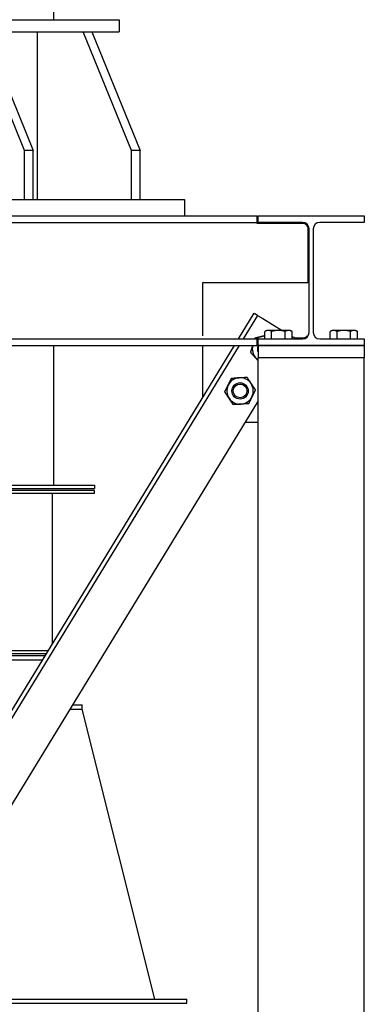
# Model space of a CAD drawing. Header units: inches. Extents: x 24 to 1128, y -94 to 748.
# Tile 449 of 546: x 1045 to 1066, y 352 to 412. Entities that reach past the tile are written whole.
import ezdxf

# ---------------------------------------------------------------- set-up
doc = ezdxf.new("R2010")
doc.units = ezdxf.units.IN
doc.header["$LTSCALE"] = 32
doc.header["$MEASUREMENT"] = 0
doc.layers.add('Visible (ANSI)', color=7, linetype='Continuous', lineweight=30)

msp = doc.modelspace()

# ---------------------------------------------------------------- linework, layer by layer
at = {"layer": 'Visible (ANSI)'}
for p, q in [((1046.94066, 453.07587), (1046.94066, 411.85787)), ((1019.44066, 411.85787), (1050.94066, 411.85787)), ((1050.94066, 411.85787), (1050.94066, 411.10787)), ((1045.16554, 403.85787), (1042.21597, 411.10787)), ((1042.21597, 411.10787), (1049.28703, 411.10787)), ((1042.7463, 411.10787), (1045.69587, 403.85787)), ((1045.94183, 411.10787), (1045.94183, 400.85787)), ((1051.70628, 403.85787), (1048.7567, 411.10787)), ((1049.28703, 411.10787), (1052.23661, 403.85787)), ((1049.28703, 411.10787), (1050.94066, 411.10787)), ((1045.69587, 403.85787), (1045.16554, 403.85787)), ((1045.16554, 400.85787), (1045.16554, 403.85787)), ((1045.69587, 400.85787), (1045.69587, 403.85787)), ((1052.23661, 403.85787), (1051.70628, 403.85787)), ((1051.70628, 400.85787), (1051.70628, 403.85787)), ((1052.23661, 400.85787), (1052.23661, 403.85787)), ((1025.21578, 400.85787), (1045.16554, 400.85787)), ((1045.16554, 400.85787), (1052.23661, 400.85787)), ((1052.23661, 400.85787), (1054.94066, 400.85787)), ((1054.94066, 400.85787), (1054.94066, 399.85787)), ((1011.00066, 399.85787), (1059.38066, 399.85787)), ((1011.00066, 399.45787), (1059.38066, 399.45787)), ((1059.38066, 399.45787), (1059.38066, 399.85787)), ((1059.38066, 399.39787), (1059.38066, 399.45787)), ((1062.16816, 399.39787), (1059.38066, 399.39787)), ((1059.44066, 399.45787), (1059.44066, 399.85787)), ((1059.44066, 399.85787), (1065.94066, 399.85787)), ((1062.16816, 399.45787), (1059.44066, 399.45787)), ((1065.94066, 399.45787), (1063.21316, 399.45787)), ((1065.94066, 399.85787), (1065.94066, 399.45787)), ((1062.50816, 395.77902), (1062.50816, 399.05787)), ((1062.56816, 392.72787), (1062.56816, 399.05787)), ((1062.81316, 399.05787), (1062.81316, 392.72787)), ((1056.06816, 395.77902), (1062.56816, 395.77902)), ((1056.06816, 392.5093), (1056.06816, 395.77902)), ((1059.19364, 393.90068), (1058.23384, 392.32787)), ((1059.40704, 393.77045), (1058.52672, 392.32787)), ((1059.19364, 393.90068), (1059.24486, 393.86942)), ((1059.40704, 393.77045), (1059.24486, 393.86942)), ((1059.40704, 393.77045), (1059.73141, 393.5725)), ((1059.73141, 393.5725), (1060.91577, 392.84975)), ((1059.97191, 392.84975), (1059.86072, 392.78555)), ((1059.86072, 392.32787), (1059.86072, 392.78555)), ((1060.06821, 392.84975), (1059.97191, 392.84975)), ((1060.69066, 392.84975), (1060.06821, 392.84975)), ((1060.27569, 392.32787), (1060.27569, 392.78555)), ((1061.31312, 392.84975), (1060.69066, 392.84975)), ((1061.10563, 392.32787), (1061.10563, 392.78555)), ((1061.40941, 392.84975), (1061.31312, 392.84975)), ((1061.40941, 392.84975), (1061.5206, 392.78555)), ((1061.5206, 392.32787), (1061.5206, 392.78555)), ((1063.97191, 392.84975), (1063.86072, 392.78555)), ((1063.86072, 392.32787), (1063.86072, 392.78555)), ((1064.06821, 392.84975), (1063.97191, 392.84975)), ((1064.69066, 392.84975), (1064.06821, 392.84975)), ((1064.27569, 392.32787), (1064.27569, 392.78555)), ((1065.31312, 392.84975), (1064.69066, 392.84975)), ((1065.10563, 392.32787), (1065.10563, 392.78555)), ((1065.40941, 392.84975), (1065.31312, 392.84975)), ((1065.40941, 392.84975), (1065.5206, 392.78555)), ((1065.5206, 392.32787), (1065.5206, 392.78555)), ((1011.00066, 392.32787), (1059.38066, 392.32787)), ((1059.38066, 391.92787), (1059.38066, 392.32787)), ((1059.44066, 391.92787), (1059.44066, 392.32787)), ((1059.44066, 392.32787), (1062.16816, 392.32787)), ((1061.5206, 392.48065), (1061.59228, 392.43691)), ((1061.75447, 392.33794), (1061.59228, 392.43691)), ((1061.67264, 392.38787), (1062.16816, 392.38787)), ((1061.75447, 392.33794), (1061.74833, 392.32787)), ((1063.21316, 392.32787), (1065.94066, 392.32787)), ((1065.94066, 392.32787), (1065.94066, 391.92787)), ((1057.98974, 391.92787), (1010.94066, 314.8294)), ((1058.28262, 391.92787), (1010.94066, 314.34948)), ((1011.00066, 391.92787), (1059.38066, 391.92787)), ((1046.94066, 391.92787), (1046.94066, 383.37537)), ((1056.06816, 388.77902), (1056.06816, 391.92787)), ((1065.94066, 391.92787), (1059.44066, 391.92787)), ((1059.44316, 391.92787), (1059.44316, 391.17787)), ((1059.44316, 391.92787), (1065.93816, 391.92787)), ((1065.93816, 391.92787), (1065.93816, 391.17787)), ((1065.94066, 391.17787), (1059.44066, 391.17787)), ((1059.44066, 280.93787), (1059.44066, 391.17787)), ((1065.93816, 391.17787), (1059.44316, 391.17787)), ((1065.94066, 280.93787), (1065.94066, 391.17787)), ((1059.44066, 388.54635), (1011.18769, 309.47507)), ((1059.44066, 387.21628), (1058.62899, 387.21628)), ((1020.94066, 383.37537), (1049.44066, 383.37537)), ((1020.94066, 383.18787), (1049.44066, 383.18787)), ((1049.44066, 383.37537), (1049.44066, 383.18787)), ((1049.44066, 383.06287), (1020.94066, 383.06287)), ((1049.44066, 382.87537), (1020.94066, 382.87537)), ((1046.87816, 373.71953), (1046.87816, 382.87537)), ((1049.44066, 382.87537), (1049.44066, 383.06287)), ((1046.59186, 373.25037), (1023.78946, 373.25037)), ((1046.47744, 373.06287), (1023.90389, 373.06287)), ((1046.40116, 372.93787), (1023.98017, 372.93787)), ((1046.2486, 372.68787), (1024.13273, 372.68787)), ((1048.08491, 369.93787), (1048.69066, 369.93787)), ((1048.69066, 369.68787), (1048.69066, 369.93787)), ((1047.93234, 369.68787), (1048.69066, 369.68787)), ((1053.12816, 351.93787), (1048.69066, 369.68787)), ((1037.10047, 351.93787), (1055.09066, 351.93787)), ((1055.09066, 351.68787), (1055.09066, 351.93787)), ((1036.94791, 351.68787), (1055.09066, 351.68787))]:
    msp.add_line(p, q, dxfattribs=at)
for radius in [0.50016, 0.5, 0.42332]:
    msp.add_circle((1058.34335, 389.14783), radius, dxfattribs=at)
for centre, radius, start, end in [((1062.16816, 399.05787), 0.4, 0, 90), ((1063.21316, 399.05787), 0.4, 90, 180), ((1062.16816, 392.72787), 0.4, 270, 0), ((1063.21316, 392.72787), 0.4, 180, 270), ((1059.90609, 391.70866), 0.8125, 102.5768275, 130.3498448), ((1059.90609, 391.70866), 0.8125, 93.2007267, 102.5768275), ((1059.90609, 391.70866), 0.8125, 164.3477726, 222.5768275), ((1059.90609, 391.70866), 0.50016, 157.7522828, 202.2477172), ((1059.90609, 391.70866), 0.5, 157.7966512, 202.2033488), ((1059.90609, 391.70866), 0.8125, 222.5768275, 235.0522038), ((1058.34335, 389.14783), 0.8125, 93.6646416, 153.6646416), ((1058.34335, 389.14783), 0.8125, 33.6646416, 93.6646416), ((1058.34335, 389.14783), 0.8125, 153.6646416, 213.6646416), ((1058.34335, 389.14783), 0.8125, 333.6646416, 33.6646416), ((1058.34335, 389.14783), 0.8125, 213.6646416, 273.6646416), ((1058.34335, 389.14783), 0.8125, 273.6646416, 333.6646416)]:
    msp.add_arc(centre, radius, start, end, dxfattribs=at)
for points, knots in [([(1062.50816, 399.05787), (1062.50816, 399.10329), (1062.49854, 399.15009), (1062.46288, 399.23336), (1062.43693, 399.26994), (1062.37884, 399.32803), (1062.34217, 399.35331), (1062.28106, 399.37935), (1062.25966, 399.38612), (1062.21513, 399.39538), (1062.19198, 399.39787), (1062.16816, 399.39787)], [1.41817551, 1.41817551, 1.41817551, 1.41817551, 1.76425868, 1.76425868, 2.11034186, 2.11034186, 2.47334644, 2.47334644, 2.65484873, 2.65484873, 2.83635101, 2.83635101, 2.83635101, 2.83635101]), ([(1062.16816, 392.38787), (1062.19198, 392.38787), (1062.21513, 392.39037), (1062.25966, 392.39963), (1062.28106, 392.4064), (1062.34217, 392.43244), (1062.37884, 392.45772), (1062.41541, 392.49429), (1062.4221, 392.5016), (1062.42857, 392.50933)], [0, 0, 0, 0, 0.181502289, 0.181502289, 0.363004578, 0.363004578, 0.726009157, 0.726009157, 0.80937204, 0.80937204, 0.80937204, 0.80937204])]:
    msp.add_open_spline(points, degree=3, knots=knots, dxfattribs=at)
for points, weights in [([(1060.06821, 392.84975), (1059.97191, 392.84975), (1059.86072, 392.78555)], [1, 1.0379548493, 1]), ([(1060.27569, 392.78555), (1060.1645, 392.84975), (1060.06821, 392.84975)], [1, 1.0379548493, 1]), ([(1060.69066, 392.84975), (1060.49807, 392.84975), (1060.27569, 392.78555)], [1, 1.0379548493, 1]), ([(1061.10563, 392.78555), (1060.88325, 392.84975), (1060.69066, 392.84975)], [1, 1.0379548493, 1]), ([(1061.31312, 392.84975), (1061.21682, 392.84975), (1061.10563, 392.78555)], [1, 1.0379548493, 1]), ([(1061.5206, 392.78555), (1061.40941, 392.84975), (1061.31312, 392.84975)], [1, 1.0379548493, 1]), ([(1064.06821, 392.84975), (1063.97191, 392.84975), (1063.86072, 392.78555)], [1, 1.0379548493, 1]), ([(1064.27569, 392.78555), (1064.1645, 392.84975), (1064.06821, 392.84975)], [1, 1.0379548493, 1]), ([(1064.69066, 392.84975), (1064.49807, 392.84975), (1064.27569, 392.78555)], [1, 1.0379548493, 1]), ([(1065.10563, 392.78555), (1064.88325, 392.84975), (1064.69066, 392.84975)], [1, 1.0379548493, 1]), ([(1065.31312, 392.84975), (1065.21682, 392.84975), (1065.10563, 392.78555)], [1, 1.0379548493, 1]), ([(1065.5206, 392.78555), (1065.40941, 392.84975), (1065.31312, 392.84975)], [1, 1.0379548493, 1]), ([(1059.24884, 392.32787), (1059.25987, 392.36301), (1059.27133, 392.39952)], [1.00954345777, 1.00559712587, 1]), ([(1059.27133, 392.39952), (1059.51668, 392.45426), (1059.72917, 392.50167)], [1, 1.0379548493, 1]), ([(1059.72917, 392.50167), (1059.7945, 392.51624), (1059.86072, 392.53102)], [1, 1.01137083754, 1.01592853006]), ([(1058.99041, 391.50437), (1059.06161, 391.73128), (1059.12331, 391.92787)], [1, 1.03583191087, 1.00400839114]), ([(1059.30779, 391.15894), (1059.16049, 391.31926), (1058.99041, 391.50437)], [1, 1.0379548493, 1]), ([(1059.44066, 391.01432), (1059.37328, 391.08766), (1059.30779, 391.15894)], [1.01866132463, 1.01652818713, 1]), ([(1057.61518, 389.50828), (1057.71176, 389.70339), (1057.82328, 389.92869)], [1, 1.0379548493, 1]), ([(1057.82328, 389.92869), (1058.07415, 389.94476), (1058.29142, 389.95867)], [1, 1.0379548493, 1]), ([(1058.29142, 389.95867), (1058.50868, 389.97259), (1058.75956, 389.98866)], [1, 1.0379548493, 1]), ([(1058.75956, 389.98866), (1058.89891, 389.77943), (1059.01959, 389.59823)], [1, 1.0379548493, 1]), ([(1057.40707, 389.08787), (1057.5186, 389.31317), (1057.61518, 389.50828)], [1, 1.0379548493, 1]), ([(1059.01959, 389.59823), (1059.14027, 389.41703), (1059.27963, 389.2078)], [1, 1.0379548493, 1]), ([(1059.27963, 389.2078), (1059.1681, 388.9825), (1059.07152, 388.78739)], [1, 1.0379548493, 1]), ([(1057.66711, 388.69744), (1057.54643, 388.87864), (1057.40707, 389.08787)], [1, 1.0379548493, 1]), ([(1057.92714, 388.30701), (1057.78779, 388.51624), (1057.66711, 388.69744)], [1, 1.0379548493, 1]), ([(1059.07152, 388.78739), (1058.97494, 388.59228), (1058.86342, 388.36698)], [1, 1.0379548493, 1]), ([(1058.39528, 388.337), (1058.17802, 388.32308), (1057.92714, 388.30701)], [1, 1.0379548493, 1]), ([(1058.86342, 388.36698), (1058.61255, 388.35091), (1058.39528, 388.337)], [1, 1.0379548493, 1])]:
    msp.add_rational_spline(points, weights, degree=2, dxfattribs=at)

doc.saveas('drawing.dxf')
